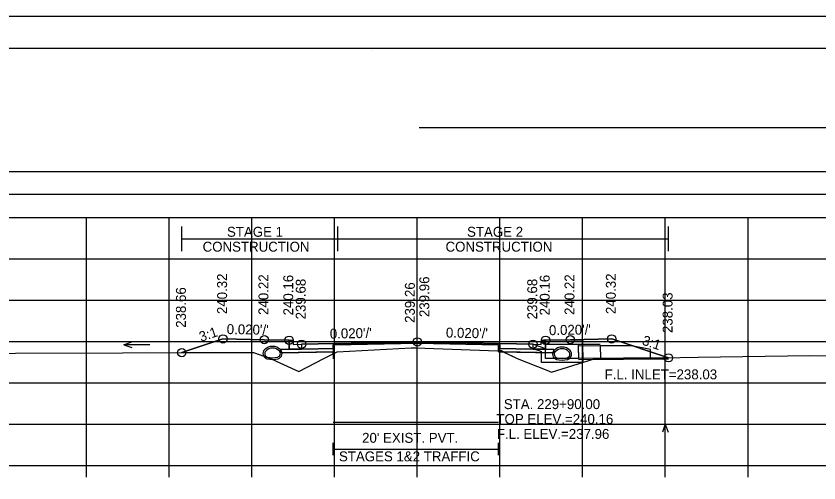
# Model space of a CAD drawing. Extents: x 1369627 to 1374022, y 380035 to 398173.
# Drawn here: x 1372050 to 1372147.1, y 387022.5 to 387078.9 of the extents above; entities that cross this region are included whole.
import ezdxf

# ---------------------------------------------------------------- set-up
doc = ezdxf.new("R2010")
doc.units = 0
for name, color, linetype in [('Default', 7, 'Continuous'), ('R_Alt Surface', 7, 'Continuous'), ('R_Axis', 7, 'Continuous'), ('R_Axis Annot', 7, 'Continuous'), ('R_Border', 7, 'Continuous'), ('R_Border Notes', 7, 'Continuous'), ('R_Drive', 7, 'Continuous'), ('R_Exist Surface', 7, 'Continuous'), ('R_Fin Surface', 7, 'Continuous'), ('R_Grid', 7, 'Continuous'), ('R_MOT', 7, 'Continuous'), ('R_No Plot', 7, 'Continuous'), ('R_Water', 7, 'Continuous'), ('R_Water Annot', 7, 'Continuous'), ('R_Xsect Elev', 7, 'Continuous'), ('R_Xsect Slope', 7, 'Continuous'), ('T_Vehicle Path Rt', 7, 'Continuous')]:
    doc.layers.add(name, color=color, linetype=linetype)

msp = doc.modelspace()

# ---------------------------------------------------------------- linework, layer by layer
at = {"layer": 'Default'}
for p, q in [((1372088.348, 387025.828), (1372088.348, 387027.328)), ((1372108.348, 387025.828), (1372108.348, 387027.328)), ((1372088.348, 387026.578), (1372108.348, 387026.578))]:
    msp.add_line(p, q, dxfattribs=at)
for points in [[(1371948.53, 387057.411), (1372248.53, 387057.411), (1372248.53, 387060.116), (1371948.53, 387060.116)], [(1372083.02, 387039.738), (1372083.52, 387039.738), (1372083.53, 387039.238), (1372084.53, 387039.258), (1372084.53, 387038.671), (1372083.03, 387038.641)], [(1372113.53, 387039.238), (1372113.54, 387039.738), (1372114.04, 387039.738), (1372114.03, 387038.641), (1372112.53, 387038.671), (1372112.53, 387039.258)]]:
    msp.add_lwpolyline(points, close=True, dxfattribs=at)
at = {"layer": 'R_Alt Surface'}
msp.add_lwpolyline([(1372083.03, 387039.739), (1372083.03, 387038.641), (1372084.53, 387038.671), (1372088.348, 387038.748), (1372088.348, 387039.164), (1372098.53, 387039.368), (1372108.348, 387039.172), (1372108.348, 387038.755), (1372112.53, 387038.671), (1372114.03, 387038.641), (1372114.031, 387039.739)], dxfattribs=at)
for points in [[(1372082.03, 387038.621), (1372083.03, 387038.641), (1372084.53, 387038.671), (1372088.348, 387038.748), (1372088.348, 387038.331), (1372082.03, 387038.205)], [(1372115.03, 387038.621), (1372114.03, 387038.641), (1372112.53, 387038.671), (1372108.348, 387038.755), (1372108.348, 387038.338), (1372115.03, 387038.205)]]:
    msp.add_lwpolyline(points, close=True, dxfattribs=at)
at = {"layer": 'R_Axis'}
for p, q in [((1371948.53, 387024.575), (1372248.53, 387024.575)), ((1372058.53, 387023.175), (1372058.53, 387024.575)), ((1372068.53, 387023.175), (1372068.53, 387024.575)), ((1372078.53, 387023.175), (1372078.53, 387024.575)), ((1372088.53, 387023.175), (1372088.53, 387024.575)), ((1372098.53, 387023.175), (1372098.53, 387024.575)), ((1372108.53, 387023.175), (1372108.53, 387024.575)), ((1372118.53, 387023.175), (1372118.53, 387024.575)), ((1372128.53, 387023.175), (1372128.53, 387024.575)), ((1372138.53, 387023.175), (1372138.53, 387024.575))]:
    msp.add_line(p, q, dxfattribs=at)
at = {"layer": 'R_Border'}
for p, q in [((1371940.53, 387075.035), (1372256.71, 387075.035)), ((1372093.05, 387074.775), (1372093.05, 387074.775)), ((1372093.05, 387074.775), (1372093.05, 387074.775))]:
    msp.add_line(p, q, dxfattribs=at)
at = {"layer": 'R_Drive'}
msp.add_line((1372128.906, 387037.609), (1372118.04, 387037.535), dxfattribs=at)
for centre, radius, start, end in [((1372080.507, 387038.128), 0.646, 136.35152, 253.95293), ((1372081.02, 387037.639), 1.354, 43.64848, 136.35152), ((1372081.02, 387037.639), 1.146, 43.64848, 136.35152), ((1372081.532, 387038.128), 0.646, 286.04707, 43.64848), ((1372115.527, 387038.047), 0.646, 136.35152, 253.95293), ((1372115.527, 387038.045), 0.646, 136.35152, 253.95293), ((1372116.04, 387037.558), 1.354, 43.64848, 136.35152), ((1372116.04, 387037.556), 1.354, 43.64848, 136.35152), ((1372116.04, 387037.558), 1.146, 43.64848, 136.35152), ((1372116.04, 387037.556), 1.146, 43.64848, 136.35152), ((1372116.552, 387038.047), 0.646, 286.04707, 43.64848), ((1372116.552, 387038.045), 0.646, 286.04707, 43.64848), ((1372080.507, 387038.128), 0.438, 136.35152, 253.95293), ((1372081.02, 387039.91), 2.5, 253.95293, 286.04707), ((1372081.02, 387039.91), 2.292, 253.95293, 286.04707), ((1372081.532, 387038.128), 0.438, 286.04707, 43.64848), ((1372115.527, 387038.047), 0.438, 136.35152, 253.95293), ((1372115.527, 387038.045), 0.438, 136.35152, 253.95293), ((1372116.04, 387039.829), 2.292, 253.95293, 286.04707), ((1372116.04, 387039.826), 2.292, 253.95293, 286.04707), ((1372116.552, 387038.047), 0.438, 286.04707, 43.64848), ((1372116.552, 387038.045), 0.438, 286.04707, 43.64848), ((1372116.04, 387039.829), 2.5, 253.95293, 286.04707), ((1372116.04, 387039.826), 2.5, 253.95293, 286.04707)]:
    msp.add_arc(centre, radius, start, end, dxfattribs=at)
at = {"layer": 'R_Exist Surface'}
msp.add_lwpolyline([(1372036.953, 387038.143), (1372062.854, 387038.225), (1372078.734, 387038.252), (1372078.854, 387038.223), (1372080.991, 387037.444), (1372081.457, 387037.199), (1372084.185, 387035.939), (1372087.241, 387037.519), (1372088.82, 387038.325), (1372097.804, 387038.811), (1372098.348, 387038.839), (1372108.22, 387038.475), (1372108.696, 387038.457), (1372108.823, 387038.393), (1372110.609, 387037.519), (1372114.213, 387036.113), (1372114.779, 387035.878), (1372117.979, 387036.875), (1372119.8, 387037.438), (1372121.264, 387037.459), (1372128.168, 387037.593), (1372132.507, 387037.687), (1372146.022, 387037.879), (1372151.985, 387037.853)], dxfattribs=at)
at = {"layer": 'R_Fin Surface'}
msp.add_lwpolyline([(1372070.037, 387038.237), (1372075.02, 387039.898), (1372080.02, 387039.798), (1372083.02, 387039.738), (1372083.52, 387039.738), (1372083.53, 387039.238), (1372084.53, 387039.258), (1372086.53, 387039.298), (1372098.53, 387039.538), (1372110.53, 387039.298), (1372112.53, 387039.258), (1372113.53, 387039.238), (1372113.54, 387039.738), (1372114.04, 387039.738), (1372117.04, 387039.798), (1372122.04, 387039.898), (1372128.906, 387037.609)], dxfattribs=at)
at = {"layer": 'R_Grid'}
for p, q in [((1371948.53, 387054.575), (1372248.53, 387054.575)), ((1372058.53, 387024.575), (1372058.53, 387054.575)), ((1372068.53, 387024.575), (1372068.53, 387054.575)), ((1372078.53, 387024.575), (1372078.53, 387054.575)), ((1372088.53, 387024.575), (1372088.53, 387054.575)), ((1372098.53, 387024.575), (1372098.53, 387054.575)), ((1372108.53, 387024.575), (1372108.53, 387054.575)), ((1372118.53, 387024.575), (1372118.53, 387054.575)), ((1372128.53, 387024.575), (1372128.53, 387054.575)), ((1372138.53, 387024.575), (1372138.53, 387054.575)), ((1371948.53, 387049.575), (1372248.53, 387049.575)), ((1371948.53, 387044.575), (1372248.53, 387044.575)), ((1371948.53, 387039.575), (1372248.53, 387039.575)), ((1371948.53, 387034.575), (1372248.53, 387034.575)), ((1371948.53, 387029.575), (1372248.53, 387029.575)), ((1371948.53, 387024.575), (1372248.53, 387024.575))]:
    msp.add_line(p, q, dxfattribs=at)
at = {"layer": 'R_MOT'}
for p, q in [((1372070.037, 387050.489), (1372070.037, 387053.489)), ((1372088.927, 387050.489), (1372088.927, 387053.489)), ((1372128.906, 387050.489), (1372128.906, 387053.489)), ((1372070.037, 387051.989), (1372128.906, 387051.989))]:
    msp.add_line(p, q, dxfattribs=at)
at = {"layer": 'R_No Plot'}
for p, q in [((1371928.129, 387078.929), (1372261.462, 387078.929)), ((1372098.735, 387065.446), (1372415.883, 387065.446)), ((1372120.66, 387039.221), (1372118.04, 387039.204)), ((1372128.906, 387037.443), (1372118.04, 387037.371))]:
    msp.add_line(p, q, dxfattribs=at)
for points in [[(1371928.122, 387078.929), (1372261.462, 387078.929), (1372261.462, 386865.592), (1371928.122, 386865.592)], [(1372174.45, 387075.035), (1372194.07, 387075.035), (1372194.07, 387065.155), (1372210.182, 387065.155), (1372233.381, 387065.155), (1372233.381, 387032.484), (1372256.589, 387032.484), (1372256.71, 386869.575), (1371940.53, 386869.575), (1371940.53, 387075.035)], [(1372098.53, 387039.538), (1372086.53, 387039.298), (1372084.53, 387039.258), (1372084.53, 387038.671), (1372088.53, 387038.751), (1372088.53, 387039.168), (1372098.53, 387039.368), (1372108.53, 387039.168), (1372108.53, 387038.751), (1372112.53, 387038.671), (1372112.53, 387039.258), (1372110.53, 387039.298)], [(1372088.53, 387038.751), (1372084.53, 387038.671), (1372083.03, 387038.641), (1372082.03, 387038.621), (1372082.03, 387038.204), (1372088.53, 387038.334)], [(1372108.53, 387038.751), (1372112.53, 387038.671), (1372114.03, 387038.641), (1372115.03, 387038.621), (1372115.03, 387038.204), (1372108.53, 387038.334)]]:
    msp.add_lwpolyline(points, close=True, dxfattribs=at)
for points in [[(1372083.02, 387039.738), (1372083.03, 387038.641), (1372084.53, 387038.671), (1372088.53, 387038.751), (1372088.53, 387039.168), (1372098.53, 387039.368), (1372108.53, 387039.168), (1372108.53, 387038.751), (1372112.53, 387038.671), (1372114.03, 387038.641), (1372114.04, 387039.738)], [(1372088.348, 387029.839), (1372108.348, 387029.839)]]:
    msp.add_lwpolyline(points, dxfattribs=at)
for centre in [(1372075.02, 387039.898), (1372080.02, 387039.798), (1372083.02, 387039.738), (1372084.53, 387039.258), (1372098.53, 387039.538), (1372112.53, 387039.258), (1372114.04, 387039.738), (1372117.04, 387039.798), (1372122.04, 387039.898), (1372070.037, 387038.237), (1372128.906, 387037.609)]:
    msp.add_circle(centre, 0.5, dxfattribs=at)
at = {"layer": 'R_Water'}
for p, q in [((1372113.707, 387039.57), (1372113.79, 387039.735)), ((1372113.707, 387039.57), (1372114.04, 387039.235)), ((1372118.54, 387039.735), (1372113.79, 387039.735)), ((1372118.54, 387038.235), (1372118.54, 387039.735)), ((1372112.54, 387039.255), (1372114.04, 387038.735)), ((1372112.54, 387038.726), (1372113.54, 387038.379)), ((1372118.04, 387039.235), (1372114.04, 387039.235)), ((1372114.04, 387038.235), (1372114.04, 387038.735)), ((1372118.04, 387038.235), (1372118.04, 387039.235)), ((1372120.661, 387039.055), (1372118.04, 387039.037)), ((1372113.54, 387038.235), (1372113.54, 387038.379)), ((1372128.906, 387037.609), (1372118.04, 387037.537))]:
    msp.add_line(p, q, dxfattribs=at)
for points in [[(1372112.54, 387038.726), (1372112.54, 387039.255)], [(1372118.54, 387038.235), (1372118.54, 387037.035), (1372116.04, 387037.035), (1372113.54, 387037.035), (1372113.54, 387038.235)], [(1372118.04, 387038.235), (1372118.04, 387037.535), (1372116.04, 387037.535), (1372114.04, 387037.535), (1372114.04, 387038.235)]]:
    msp.add_lwpolyline(points, dxfattribs=at)
msp.add_lwpolyline([(1372120.661, 387039.055), (1372120.671, 387037.555), (1372126.754, 387037.595), (1372126.747, 387038.636), (1372124.494, 387039.08)], close=True, dxfattribs=at)
at = {"layer": 'R_Water Annot'}
for p, q in [((1372063.02, 387039.197), (1372063.982, 387039.547)), ((1372066.163, 387039.197), (1372063.02, 387039.197)), ((1372063.02, 387039.197), (1372063.982, 387038.847)), ((1372128.53, 387029.575), (1372128.18, 387028.613)), ((1372128.53, 387026.433), (1372128.53, 387029.575)), ((1372128.53, 387029.575), (1372128.88, 387028.613))]:
    msp.add_line(p, q, dxfattribs=at)
at = {"layer": 'R_Xsect Elev'}
msp.add_line((1372098.53, 387038.832), (1372098.53, 387048.832), dxfattribs=at)
at = {"layer": 'T_Vehicle Path Rt'}
for p, q in [((1372083.03, 387038.641), (1372083.02, 387039.738)), ((1372114.04, 387039.738), (1372114.03, 387038.641)), ((1372088.348, 387038.748), (1372088.348, 387037.471)), ((1372088.348, 387038.748), (1372088.348, 387038.331)), ((1372108.348, 387038.471), (1372108.348, 387038.755)), ((1372108.348, 387038.471), (1372108.348, 387038.338)), ((1372088.348, 387038.084), (1372088.348, 387038.331)), ((1372088.348, 387038.331), (1372088.348, 387038.084)), ((1372108.348, 387038.338), (1372108.959, 387038.326)), ((1372108.959, 387038.326), (1372110.609, 387037.519))]:
    msp.add_line(p, q, dxfattribs=at)
for points in [[(1372083.02, 387039.738), (1372080.02, 387039.798), (1372075.02, 387039.898), (1372070.037, 387038.237)], [(1372128.906, 387037.609), (1372122.04, 387039.898), (1372117.04, 387039.798), (1372114.04, 387039.738)], [(1372088.348, 387038.331), (1372082.03, 387038.205), (1372082.03, 387038.621), (1372083.03, 387038.641)], [(1372108.348, 387038.755), (1372108.348, 387039.172), (1372098.53, 387039.368), (1372088.348, 387039.164), (1372088.348, 387038.748)], [(1372088.348, 387038.084), (1372088.82, 387038.325), (1372097.804, 387038.811), (1372098.348, 387038.839), (1372108.22, 387038.475), (1372108.348, 387038.471)], [(1372108.959, 387038.326), (1372108.823, 387038.393), (1372108.696, 387038.457), (1372108.348, 387038.471)], [(1372114.03, 387038.641), (1372115.03, 387038.621), (1372115.03, 387038.205), (1372108.959, 387038.326)], [(1372070.037, 387038.237), (1372078.734, 387038.252), (1372078.854, 387038.223), (1372080.991, 387037.444), (1372081.457, 387037.199), (1372084.185, 387035.939), (1372087.241, 387037.519), (1372088.348, 387038.084)], [(1372110.609, 387037.519), (1372114.213, 387036.113), (1372114.779, 387035.878), (1372117.979, 387036.875), (1372119.8, 387037.438), (1372121.264, 387037.459), (1372128.168, 387037.593), (1372128.906, 387037.609)]]:
    msp.add_lwpolyline(points, dxfattribs=at)

# ---------------------------------------------------------------- texts
at = {"layer": 'R_Axis Annot'}
for s, p in [("20' EXIST. PVT.", (1372091.851, 387027.336)), ('STAGES 1&2 TRAFFIC', (1372089.055, 387025.096))]:
    msp.add_text(s, height=1.2, dxfattribs=at).set_placement(p)
at = {"layer": 'R_Border Notes'}
msp.add_text('F.L. INLET=238.03', height=1.2, dxfattribs=at).set_placement((1372121.196, 387035.009))
at = {"layer": 'R_MOT'}
for s, p in [('STAGE 1', (1372075.507, 387052.246)), ('STAGE 2', (1372104.547, 387052.246)), ('CONSTRUCTION', (1372072.563, 387050.446)), ('CONSTRUCTION', (1372101.944, 387050.446))]:
    msp.add_text(s, height=1.2, dxfattribs=at).set_placement(p)
at = {"layer": 'R_Water Annot'}
for s, p in [('STA. 229+90.00', (1372108.997, 387031.41)), ('TOP ELEV.=240.16', (1372108.099, 387029.61)), ('F.L. ELEV.=237.96', (1372108.156, 387027.81))]:
    msp.add_text(s, height=1.2, dxfattribs=at).set_placement(p)
at = {"layer": 'R_Xsect Elev'}
for s, p in [('240.32', (1372075.52, 387042.898)), ('240.22', (1372080.52, 387042.798)), ('240.16', (1372083.52, 387042.738)), ('239.96', (1372099.981, 387042.538)), ('240.16', (1372114.54, 387042.738)), ('240.22', (1372117.54, 387042.798)), ('240.32', (1372122.54, 387042.898)), ('239.68', (1372085.03, 387042.258)), ('239.26', (1372098.23, 387041.832)), ('239.68', (1372113.03, 387042.258)), ('238.66', (1372070.537, 387041.237)), ('238.03', (1372129.406, 387040.609))]:
    msp.add_text(s, height=1.2, rotation=90, dxfattribs=at).set_placement(p)
at = {"layer": 'R_Xsect Slope'}
for s, rotation, p in [("0.020'/'", 358.85424, (1372075.47, 387040.489)), ("0.020'/'", 1.14576, (1372114.466, 387040.347)), ('3:1', 18.43323, (1372072.37, 387039.542)), ("0.020'/'", 1.14576, (1372087.956, 387039.927)), ("0.020'/'", 358.85424, (1372101.98, 387040.069)), ('3:1', 341.56677, (1372125.631, 387039.228))]:
    msp.add_text(s, height=1.2, rotation=rotation, dxfattribs=at).set_placement(p)

doc.saveas('drawing.dxf')
